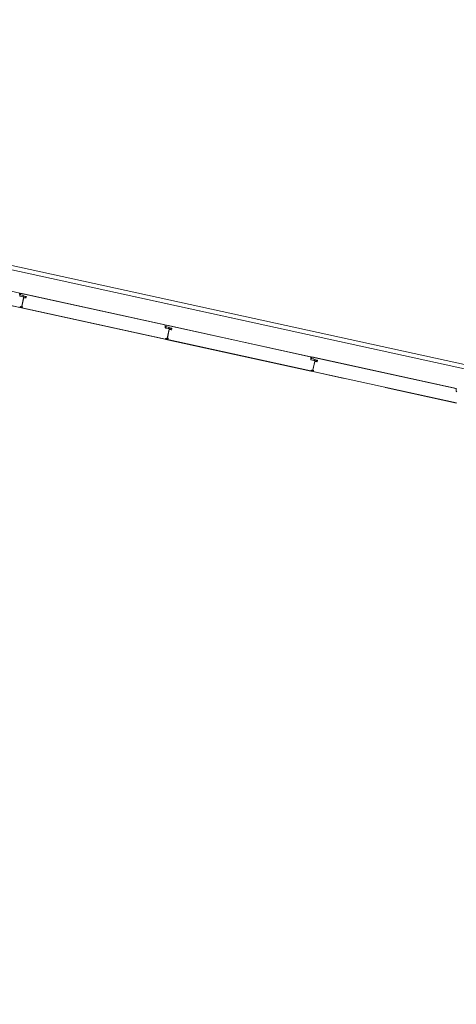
# Model space of a CAD drawing. Header units: metres. Extents: x 233012 to 233264, y 553571 to 554014.
# Tile 280 of 313: x 233107.73 to 233110.84, y 554001.63 to 554008.64. Entities that reach past the tile are written whole.
import ezdxf

# ---------------------------------------------------------------- set-up
doc = ezdxf.new("R2010")
doc.units = ezdxf.units.M
doc.linetypes.add('NLCS-HIDDEN', pattern=[4, 2, -2])
for name, color, linetype, lineweight in [('A-N---NPP', 251, 'NLCS-HIDDEN', 9), ('A-NA23_vloer', 252, 'Continuous', 0), ('A-NL$1B_3D-modellen_algemeen', 252, 'Continuous', 5), ('A-NL$1B_3D-modellen_algemeen-drsn', 252, 'Continuous', 5)]:
    doc.layers.add(name, color=color, linetype=linetype, lineweight=lineweight)

# ---------------------------------------------------------------- blocks, each defined once
blk = doc.blocks.new('NLRS_41_GM_WPB_waterslag_gen_mie - waterslag-5562979-01_Situatie')
at = {"layer": 'A-NL$1B_3D-modellen_algemeen'}
for p, q in [((-51.4815, 0.279), (51.2025, 0.279)), ((-41.5097, 0), (-43.6341, 0))]:
    blk.add_line(p, q, dxfattribs=at)

msp = doc.modelspace()

# ---------------------------------------------------------------- linework, layer by layer
at = {"layer": 'A-N---NPP', "flags": 128}
msp.add_lwpolyline([(233208.526, 553888.618), (233228.609, 553980.395), (233099.954, 554008.548), (233025.404, 553667.867), (233154.055, 553639.689), (233189.361, 553801.036), (233206.475, 553797.378), (233225.622, 553884.877)], close=True, dxfattribs=at)
at = {"layer": 'A-NA23_vloer', "flags": 128}
msp.add_lwpolyline([(233189.7304, 553676.5115), (233188.6615, 553671.627), (233028.9605, 553706.5739), (233096.3338, 554014.4585), (233264.2582, 553977.7124), (233263.9339, 553967.3248), (233258.9348, 553967.4302), (233259.131, 553973.716), (233100.1493, 554008.5053), (233034.9138, 553710.3894), (233189.7304, 553676.5115)], dxfattribs=at)
at = {"layer": 'A-NL$1B_3D-modellen_algemeen-drsn'}
for p, q in [((233107.7331, 554006.6922), (233106.7037, 554006.9174)), ((233106.7024, 554006.8154), (233107.7336, 554006.5897)), ((233107.7339, 554006.5907), (233106.7027, 554006.8163)), ((233107.7322, 554006.6885), (233107.7326, 554006.6727)), ((233107.7336, 554006.6727), (233107.7331, 554006.6922)), ((233107.7378, 554006.6797), (233107.7543, 554006.6761)), ((233107.738, 554006.6807), (233107.7545, 554006.6771)), ((233108.7687, 554006.4661), (233107.7393, 554006.6913)), ((233108.7646, 554006.466), (233107.743, 554006.6895)), ((233107.76, 554006.6718), (233107.777, 554006.668)), ((233107.7602, 554006.6728), (233107.7773, 554006.669)), ((233107.7353, 554006.6694), (233107.754, 554006.6653)), ((233107.7542, 554006.6663), (233107.7355, 554006.6704)), ((233107.7471, 554006.5971), (233107.761, 554006.6606)), ((233107.7607, 554006.659), (233107.7475, 554006.5987)), ((233107.7607, 554006.6694), (233107.7715, 554006.6671)), ((233107.7718, 554006.6681), (233107.7609, 554006.6704)), ((233107.7751, 554006.6576), (233107.7623, 554006.6593)), ((233107.7752, 554006.6586), (233107.7625, 554006.6603)), ((233107.738, 554006.5893), (233108.7693, 554006.3636)), ((233107.7383, 554006.5902), (233108.7695, 554006.3646)), ((233107.751, 554006.5925), (233107.7385, 554006.5927)), ((233107.7385, 554006.5917), (233107.751, 554006.5915)), ((233108.7682, 554006.4466), (233108.7678, 554006.4624)), ((233108.7692, 554006.4466), (233108.7687, 554006.4661)), ((233109.8042, 554006.2395), (233108.7748, 554006.4647)), ((233109.8001, 554006.2394), (233108.7785, 554006.4629)), ((233108.7709, 554006.4433), (233108.7896, 554006.4392)), ((233108.7898, 554006.4402), (233108.7711, 554006.4443)), ((233108.7733, 554006.4531), (233108.7898, 554006.4495)), ((233108.7735, 554006.4541), (233108.79, 554006.4505)), ((233108.7827, 554006.371), (233108.7966, 554006.4345)), ((233108.7961, 554006.4324), (233108.783, 554006.3721)), ((233108.7954, 554006.4452), (233108.8125, 554006.4414)), ((233108.8128, 554006.4424), (233108.7957, 554006.4462)), ((233108.7963, 554006.4433), (233108.8071, 554006.441)), ((233108.8074, 554006.4419), (233108.7965, 554006.4443)), ((233108.8106, 554006.431), (233108.7978, 554006.4327)), ((233108.8107, 554006.432), (233108.798, 554006.4337)), ((233108.7735, 554006.3627), (233109.8048, 554006.137)), ((233108.7738, 554006.3636), (233109.805, 554006.138)), ((233108.7865, 554006.3659), (233108.774, 554006.3661)), ((233108.7865, 554006.3649), (233108.774, 554006.3651)), ((233109.8033, 554006.2358), (233109.8037, 554006.22)), ((233109.8047, 554006.22), (233109.8042, 554006.2395)), ((233109.8251, 554006.2126), (233109.8064, 554006.2167)), ((233109.8253, 554006.2136), (233109.8066, 554006.2177)), ((233109.8087, 554006.226), (233109.8252, 554006.2224)), ((233109.8089, 554006.227), (233109.8254, 554006.2234)), ((233110.8396, 554006.0124), (233109.8102, 554006.2377)), ((233110.8355, 554006.0123), (233109.8139, 554006.2358)), ((233109.8182, 554006.1444), (233109.8321, 554006.2079)), ((233109.8315, 554006.2053), (233109.8184, 554006.1451)), ((233109.8308, 554006.2181), (233109.8479, 554006.2144)), ((233109.8481, 554006.2153), (233109.8311, 554006.2191)), ((233109.8426, 554006.2144), (233109.8318, 554006.2167)), ((233109.8429, 554006.2154), (233109.832, 554006.2177)), ((233109.8332, 554006.2056), (233109.846, 554006.204)), ((233109.8461, 554006.205), (233109.8334, 554006.2066)), ((233109.8089, 554006.1356), (233110.0406, 554006.0849)), ((233110.8404, 554005.9109), (233109.8092, 554006.1365)), ((233109.8219, 554006.1388), (233109.8094, 554006.139)), ((233109.8219, 554006.1378), (233109.8094, 554006.138)), ((233110.3337, 554006.0208), (233110.8401, 554005.9099)), ((233110.839, 554005.9929), (233110.8386, 554006.0087))]:
    msp.add_line(p, q, dxfattribs=at)
for centre, major_axis, ratio, start_param, end_param in [((233107.7361, 554006.6728), (-0.0032, -0.00143), 1, 5.888446, 7.218344), ((233107.7361, 554006.6728), (0.00217, -0.00275), 1, 4.069193, 5.39909), ((233107.7361, 554006.6728), (0.00108, -0.00225), 1, 4.29038, 5.620278), ((233107.7385, 554006.6828), (-0.00099, 0.00304), 1, 0.777812, 2.611998), ((233107.7385, 554006.6828), (-0.0017, 0.0014), 1, 0.208618, 2.042803), ((233107.7385, 554006.6828), (-0.00219, 0.00024), 1, 5.91208, 7.746266), ((233107.7421, 554006.6854), (0.00045, 0.00418), 1, 6.17547, 7.482877), ((233107.7421, 554006.6854), (-0.00087, 0.00411), 1, 5.859137, 7.166544), ((233107.7538, 554006.6736), (0.00232, 0.00094), 1, 0.412828, 0.971684), ((233107.7538, 554006.6736), (-0.00307, 0.00168), 1, 4.438516, 4.997373), ((233107.7603, 554006.6673), (0.00052, -0.00316), 1, 2.764345, 4.299093), ((233107.7606, 554006.6749), (0, 0.0032), 1, 2.367305, 2.926162), ((233107.7606, 554006.6749), (0.00203, 0.00085), 1, 3.539847, 4.098704), ((233107.7606, 554006.6749), (-0.00138, 0.00171), 1, 1.689623, 2.248479), ((233107.7547, 554006.6687), (0.00322, -0.00138), 1, 4.902642, 6.438001), ((233107.7547, 554006.6687), (-0.00278, -0.00212), 1, 0.704419, 2.239778), ((233107.7547, 554006.6687), (-0.00247, 0.0004), 1, 1.517566, 3.052924), ((233107.7603, 554006.6673), (0.00029, -0.00218), 1, 2.796726, 4.331349), ((233107.7603, 554006.6673), (-0.00005, -0.0022), 1, 2.951707, 4.48633), ((233107.7625, 554006.6586), (0.00341, -0.00077), 1, 1.664264, 2.402198), ((233107.7625, 554006.6586), (-0.00012, -0.0035), 1, 3.048082, 3.786017), ((233107.7623, 554006.6586), (-0.00007, 0.00165), 1, 6.109769, 7.593299), ((233107.7625, 554006.6586), (0.00152, -0.00199), 1, 2.360264, 3.114134), ((233107.7623, 554006.6586), (-0.00021, 0.000615), 1, 5.826404, 7.309934), ((233107.7623, 554006.6586), (-0.00008, 0.000645), 1, 6.030913, 7.514442), ((233107.7707, 554006.6633), (-0.00204, -0.00246), 1, 0.564994, 2.048524), ((233107.7707, 554006.6633), (0.00177, -0.00131), 1, 5.221733, 6.705263), ((233107.7707, 554006.6633), (0.00208, -0.00072), 1, 4.916898, 6.400428), ((233107.7711, 554006.6649), (0.00023, -0.00219), 1, 1.249046, 2.819842), ((233107.7711, 554006.6649), (0.00023, -0.00219), 1, 1.249046, 2.819842), ((233107.7711, 554006.6649), (0.00094, -0.00306), 1, 1.055608, 2.626404), ((233107.7755, 554006.6611), (-0.00019, 0.0035), 1, 2.960268, 4.443798), ((233107.7755, 554006.6611), (0.00172, 0.00305), 1, 3.525538, 5.009068), ((233107.7755, 554006.6611), (0.00066, 0.00241), 1, 3.282019, 4.765549), ((233107.7765, 554006.6656), (0.00027, 0.00249), 1, 4.604674, 6.17547), ((233107.7765, 554006.6656), (-0.00139, 0.00321), 1, 4.089485, 5.660282), ((233107.7765, 554006.6656), (-0.00139, 0.00321), 1, 4.089485, 5.660282), ((233107.7341, 554006.5917), (0.00138, -0.00145), 1, 5.307534, 6.87833), ((233107.7341, 554006.5917), (-0.001, -0.000016), 1, 1.338972, 2.909768), ((233107.7341, 554006.5917), (-0.001, -0.000016), 1, 1.338972, 2.909768), ((233107.7384, 554006.5926), (-0.0013, -0.0027), 1, 2.472128, 4.943664), ((233107.7384, 554006.5926), (-0.00023, -0.00299), 1, 2.099436, 4.570971), ((233107.7384, 554006.5926), (-0.00017, -0.00199), 1, 2.107302, 4.578591), ((233107.7387, 554006.5909), (-0.00163, 0.00076), 1, 5.259732, 7.904211), ((233107.7387, 554006.5909), (-0.000738, 0.000309), 1, 5.285544, 7.779606), ((233107.7387, 554006.5909), (-0.000763, 0.00024), 1, 5.193603, 7.687665), ((233107.7411, 554006.5939), (-0.000113, -0.000994), 1, 5.278694, 6.377924), ((233107.7481, 554006.5969), (-0.000467, -0.000884), 1, 4.982599, 6.553395), ((233107.7484, 554006.5985), (0.000779, 0.000627), 1, 2.248479, 3.819275), ((233107.7506, 554006.594), (0.00126, -0.00031), 1, 4.933576, 7.877773), ((233107.7506, 554006.594), (-0.000291, -0.000034), 1, 1.43767, 4.381867), ((233107.7506, 554006.594), (-0.000275, -0.000102), 1, 1.198998, 4.143195), ((233107.751, 554006.5945), (-0.002, 0.00012), 1, 1.611311, 3.083043), ((233107.7511, 554006.5949), (-0.00125, 0.00155), 1, 3.72099, 5.389577), ((233108.7638, 554006.462), (-0.00295, 0.0027), 1, 3.972691, 5.236656), ((233108.7638, 554006.462), (-0.00364, 0.00167), 1, 3.662458, 4.926424), ((233108.7776, 554006.4588), (0.00007, -0.0042), 1, 2.909966, 4.217373), ((233108.7776, 554006.4588), (-0.0024, -0.00345), 1, 3.534291, 4.841698), ((233108.7717, 554006.4467), (-0.00184, 0.00297), 1, 1.041071, 2.370968), ((233108.7717, 554006.4467), (-0.00138, 0.00322), 1, 1.190831, 2.520729), ((233108.7717, 554006.4467), (0.00195, 0.00157), 1, 2.489378, 3.819275), ((233108.774, 554006.4562), (-0.00282, -0.00151), 1, 5.313654, 7.14784), ((233108.774, 554006.4562), (-0.0014, -0.0017), 1, 4.924274, 6.758459), ((233108.774, 554006.4562), (-0.00205, -0.00081), 1, 5.42827, 7.262456), ((233108.7903, 554006.4426), (0.00044, 0.00347), 1, 3.051596, 4.586955), ((233108.7903, 554006.4426), (0.00117, 0.0033), 1, 3.265701, 4.80106), ((233108.7893, 554006.4471), (-0.00225, -0.00108), 1, 3.490623, 4.04948), ((233108.7903, 554006.4426), (-0.00195, 0.00157), 1, 2.034374, 3.569733), ((233108.7893, 554006.4471), (-0.00295, -0.00188), 1, 3.371735, 3.930592), ((233108.7893, 554006.4471), (-0.0035, 0.00016), 1, 3.985195, 4.544052), ((233108.7959, 554006.4412), (0.00249, 0.00201), 1, 0.677988, 2.212736), ((233108.7959, 554006.4412), (0.00171, 0.00138), 1, 0.678051, 2.212673), ((233108.7959, 554006.4412), (0.00219, 0.00023), 1, 1.249712, 2.784335), ((233108.7961, 554006.4483), (-0.00056, -0.00315), 1, 5.686243, 6.2451), ((233108.7961, 554006.4483), (-0.00113, -0.00189), 1, 6.046079, 6.604935), ((233108.7961, 554006.4483), (-0.00166, -0.00144), 1, 0.083893, 0.64275), ((233108.7981, 554006.4325), (-0.00225, 0.00268), 1, 5.457437, 6.195371), ((233108.7981, 554006.4325), (-0.00113, 0.00331), 1, 5.826404, 6.564338), ((233108.7978, 554006.432), (-0.00153, -0.00061), 1, 4.202447, 5.685977), ((233108.7981, 554006.4325), (-0.00038, 0.00247), 1, 6.003044, 6.756913), ((233108.7978, 554006.432), (-0.000281, -0.000586), 1, 3.460683, 4.944212), ((233108.7978, 554006.432), (-0.000634, -0.000142), 1, 4.363322, 5.846852), ((233108.8063, 554006.4372), (0.00218, 0.00234), 1, 3.764211, 5.247741), ((233108.8063, 554006.4372), (0.00194, 0.00103), 1, 4.094732, 5.578262), ((233108.8063, 554006.4372), (0.00171, 0.00138), 1, 3.906542, 5.390072), ((233108.8067, 554006.4388), (-0.00095, 0.00198), 1, 4.051099, 5.621896), ((233108.8067, 554006.4388), (-0.00095, 0.00198), 1, 4.051099, 5.621896), ((233108.8067, 554006.4388), (0.00249, 0.00201), 1, 5.390072, 6.960868), ((233108.811, 554006.4345), (-0.0035, 0.00014), 1, 1.481303, 2.964833), ((233108.811, 554006.4345), (0.00319, -0.00145), 1, 5.011082, 6.494612), ((233108.811, 554006.4345), (0.00209, -0.00137), 1, 5.162977, 6.646507), ((233108.812, 554006.439), (0.0016, -0.00192), 1, 0.662909, 2.233706), ((233108.812, 554006.439), (0.0033, -0.00116), 1, 0.122489, 1.693286), ((233108.812, 554006.439), (0.0033, -0.00116), 1, 0.122489, 1.693286), ((233108.7697, 554006.3656), (0.0017, 0.00105), 1, 3.941765, 5.512561), ((233108.7697, 554006.3656), (0.000837, 0.000547), 1, 3.917973, 5.48877), ((233108.7697, 554006.3656), (0.000837, 0.000547), 1, 3.917973, 5.48877), ((233108.774, 554006.3664), (0.00036, 0.00298), 1, 5.286524, 7.758059), ((233108.774, 554006.3664), (-0.00129, 0.00271), 1, 4.720609, 7.192144), ((233108.774, 554006.3664), (-0.00006, 0.002), 1, 5.135156, 7.606445), ((233108.7742, 554006.3643), (0.00075, -0.00164), 1, 2.825219, 5.469697), ((233108.7742, 554006.3643), (-0.000117, -0.000791), 1, 3.465414, 5.959476), ((233108.7742, 554006.3643), (0.000547, -0.000584), 1, 2.566065, 5.060127), ((233108.7767, 554006.3678), (0.000005, 0.001), 1, 2.029386, 3.128616), ((233108.7837, 554006.3708), (-0.000627, 0.000779), 1, 0.677683, 2.248479), ((233108.7839, 554006.3719), (-0.000608, -0.000794), 1, 5.150418, 6.721214), ((233108.7862, 554006.3679), (0.00001, 0.00129), 1, 3.132575, 6.076772), ((233108.7862, 554006.3679), (-0.000242, 0.000165), 1, 2.151873, 5.09607), ((233108.7862, 554006.3679), (-0.000132, 0.000262), 0.999999, 2.657301, 5.601499), ((233108.7865, 554006.3679), (-0.00195, -0.00045), 1, 1.326327, 2.798059), ((233108.7866, 554006.3683), (0.00186, -0.00069), 1, 0.040866, 1.709453), ((233109.7993, 554006.2355), (0.00267, -0.00298), 1, 0.931354, 2.19532), ((233109.7993, 554006.2355), (-0.00344, -0.00203), 1, 2.699863, 3.963829), ((233109.8072, 554006.2201), (-0.0032, -0.00143), 1, 5.888446, 7.218344), ((233109.8072, 554006.2201), (0.00217, -0.00275), 1, 4.069193, 5.39909), ((233109.8072, 554006.2201), (0.00108, -0.00225), 1, 4.29038, 5.620278), ((233109.8094, 554006.2291), (-0.00282, -0.00151), 1, 5.313654, 7.14784), ((233109.8094, 554006.2291), (-0.0014, -0.0017), 1, 4.924274, 6.758459), ((233109.8094, 554006.2291), (-0.00205, -0.00081), 1, 5.42827, 7.262456), ((233109.813, 554006.2317), (0.00007, -0.0042), 1, 2.909966, 4.217373), ((233109.813, 554006.2317), (-0.0024, -0.00345), 1, 3.534291, 4.841698), ((233109.8258, 554006.216), (0.00322, -0.00138), 1, 4.902642, 6.438001), ((233109.8258, 554006.216), (-0.00278, -0.00212), 1, 0.704419, 2.239778), ((233109.8247, 554006.22), (-0.00225, -0.00108), 1, 3.490623, 4.04948), ((233109.8258, 554006.216), (-0.00247, 0.0004), 1, 1.517566, 3.052924), ((233109.8247, 554006.22), (-0.00295, -0.00188), 1, 3.371735, 3.930592), ((233109.8247, 554006.22), (-0.0035, 0.00016), 1, 3.985195, 4.544052), ((233109.8314, 554006.2146), (0.00052, -0.00316), 1, 2.764345, 4.299093), ((233109.8314, 554006.2146), (0.00029, -0.00218), 1, 2.796726, 4.331349), ((233109.8314, 554006.2146), (-0.00005, -0.0022), 1, 2.951707, 4.48633), ((233109.8315, 554006.2212), (-0.00056, -0.00315), 1, 5.686243, 6.2451), ((233109.8315, 554006.2212), (-0.00113, -0.00189), 1, 6.046079, 6.604935), ((233109.8315, 554006.2212), (-0.00166, -0.00144), 1, 0.083893, 0.64275), ((233109.8332, 554006.205), (-0.00153, -0.00061), 1, 4.202447, 5.685977), ((233109.8336, 554006.2059), (0.00341, -0.00077), 1, 1.664264, 2.402198), ((233109.8336, 554006.2059), (-0.00012, -0.0035), 1, 3.048082, 3.786017), ((233109.8336, 554006.2059), (0.00152, -0.00199), 1, 2.360264, 3.114134), ((233109.8332, 554006.205), (-0.000281, -0.000586), 1, 3.460683, 4.944212), ((233109.8332, 554006.205), (-0.000634, -0.000142), 1, 4.363322, 5.846852), ((233109.8418, 554006.2106), (-0.00204, -0.00246), 1, 0.564994, 2.048524), ((233109.8418, 554006.2106), (0.00177, -0.00131), 1, 5.221733, 6.705263), ((233109.8418, 554006.2106), (0.00208, -0.00072), 1, 4.916898, 6.400428), ((233109.8422, 554006.2122), (0.00023, -0.00219), 1, 1.249046, 2.819842), ((233109.8422, 554006.2122), (0.00023, -0.00219), 1, 1.249046, 2.819842), ((233109.8422, 554006.2122), (0.00094, -0.00306), 1, 1.055608, 2.626404), ((233109.8464, 554006.2074), (-0.0035, 0.00014), 1, 1.481303, 2.964833), ((233109.8464, 554006.2074), (0.00319, -0.00145), 1, 5.011082, 6.494612), ((233109.8464, 554006.2074), (0.00209, -0.00137), 1, 5.162977, 6.646507), ((233109.8474, 554006.2119), (0.0016, -0.00192), 1, 0.662909, 2.233706), ((233109.8474, 554006.2119), (0.0033, -0.00116), 1, 0.122489, 1.693286), ((233109.8474, 554006.2119), (0.0033, -0.00116), 1, 0.122489, 1.693286), ((233109.8052, 554006.139), (0.00138, -0.00145), 1, 5.307534, 6.87833), ((233109.8052, 554006.139), (-0.001, -0.000016), 1, 1.338972, 2.909768), ((233109.8052, 554006.139), (-0.001, -0.000016), 1, 1.338972, 2.909768), ((233109.8095, 554006.1398), (-0.0013, -0.0027), 1, 2.472128, 4.943664), ((233109.8095, 554006.1398), (-0.00023, -0.00299), 1, 2.099436, 4.570971), ((233109.8095, 554006.1398), (-0.00017, -0.00199), 1, 2.107302, 4.578591), ((233109.8096, 554006.1373), (0.00075, -0.00164), 1, 2.825219, 5.469697), ((233109.8096, 554006.1373), (-0.000117, -0.000791), 1, 3.465414, 5.959476), ((233109.8096, 554006.1373), (0.000547, -0.000584), 1, 2.566065, 5.060127), ((233109.8122, 554006.1412), (-0.000113, -0.000994), 1, 5.278694, 6.377924), ((233109.8192, 554006.1442), (-0.000467, -0.000884), 1, 4.982599, 6.553395), ((233109.8193, 554006.1448), (-0.000608, -0.000794), 1, 5.150418, 6.721214), ((233109.8217, 554006.1413), (0.00126, -0.00031), 1, 4.933576, 7.877773), ((233109.8217, 554006.1413), (-0.000291, -0.000034), 1, 1.43767, 4.381867), ((233109.8217, 554006.1413), (-0.000275, -0.000102), 1, 1.198998, 4.143195), ((233109.8219, 554006.1408), (-0.00195, -0.00045), 1, 1.326327, 2.798059), ((233109.822, 554006.1412), (0.00186, -0.00069), 1, 0.040866, 1.709453), ((233110.8347, 554006.0084), (0.00267, -0.00298), 1, 0.931354, 2.19532), ((233110.8347, 554006.0084), (-0.00344, -0.00203), 1, 2.699863, 3.963829), ((233110.8425, 554005.993), (-0.0032, -0.00143), 1, 5.888446, 7.218344), ((233110.8425, 554005.993), (0.00217, -0.00275), 1, 4.069193, 5.39909)]:
    msp.add_ellipse(centre, major_axis=major_axis, ratio=ratio, start_param=start_param, end_param=end_param, dxfattribs=at)

# ---------------------------------------------------------------- block references
at = {"layer": 'A-NL$1B_3D-modellen_algemeen', "rotation": 347.6567290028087}
msp.add_blockref('NLRS_41_GM_WPB_waterslag_gen_mie - waterslag-5562979-01_Situatie', (233150.3591, 553997.2621), dxfattribs=at)

doc.saveas('drawing.dxf')
